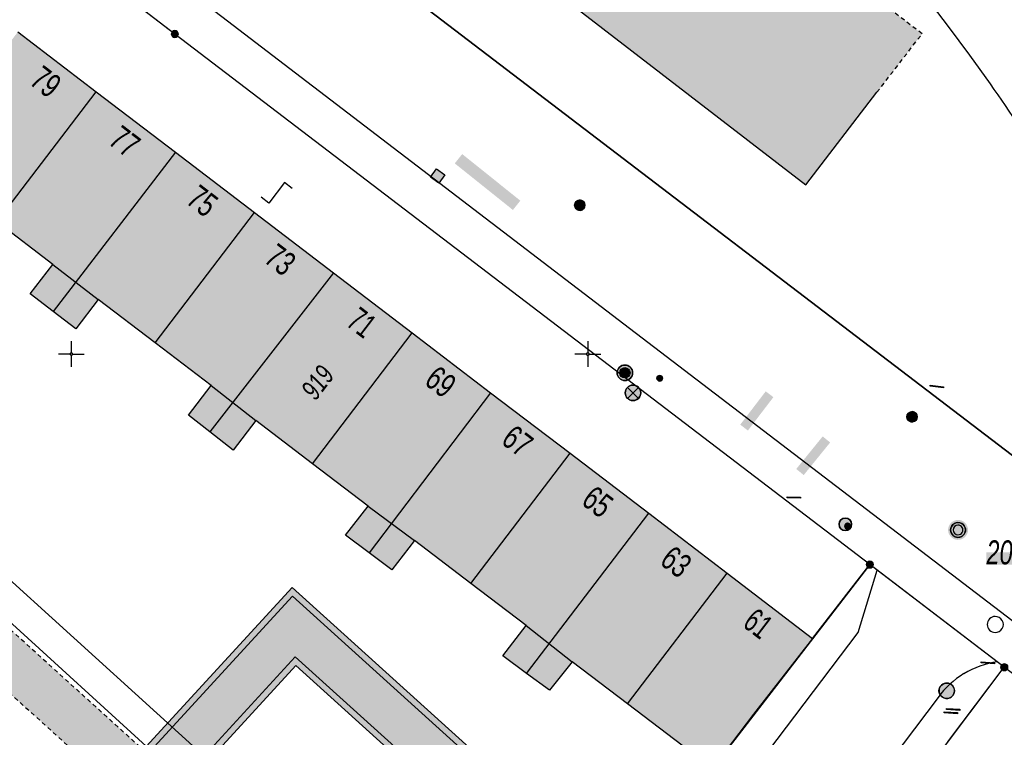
# Model space of a CAD drawing. Header units: metres. Extents: x 2695560 to 2696939, y 1260491 to 1262050.
# Tile 664 of 1005: x 2696098 to 2696146, y 1261256 to 1261291. Entities that reach past the tile are written whole.
import ezdxf

# ---------------------------------------------------------------- set-up
doc = ezdxf.new("R2010")
doc.units = ezdxf.units.M
doc.linetypes.add('AUSGEZOGEN', pattern=[0])
doc.linetypes.add('VERDECKT2_S2', pattern=[0.36, 0.2, -0.16])
for name, color, linetype in [('XR$1$AV_Flächen (EO)', 7, 'AUSGEZOGEN'), ('XR$1$AV_Gebäudeflächen (BB)', 7, 'AUSGEZOGEN'), ('XR$1$AV_Gebäudeflächen (EO)', 7, 'AUSGEZOGEN'), ('XR$1$AV_Gebäudeflächen ut.', 7, 'AUSGEZOGEN'), ('XR$1$AV_Grenzpunkte', 7, 'AUSGEZOGEN'), ('XR$1$AV_Haus-Nr.', 7, 'AUSGEZOGEN'), ('XR$1$AV_Koordinatennetzpunkte', 7, 'AUSGEZOGEN'), ('XR$1$AV_Lagefixpunkt-Nr.', 7, 'AUSGEZOGEN'), ('XR$1$AV_Lagefixpunkte', 7, 'AUSGEZOGEN'), ('XR$1$AV_Linien (BB)', 7, 'AUSGEZOGEN'), ('XR$1$AV_Linien (EO)', 7, 'AUSGEZOGEN'), ('XR$1$AV_Versicherung-Nr.', 7, 'AUSGEZOGEN'), ('XR$1$AW_LK_Einlaufschacht alt', 24, 'AUSGEZOGEN'), ('XR$1$AW_LK_Schachtdeckel', 24, 'AUSGEZOGEN'), ('XR$1$AW_LK_Zwischenpunkt', 24, 'AUSGEZOGEN'), ('XR$1$EW_LK_Bauwerk_FL_Linie_Punkt', 1, 'AUSGEZOGEN'), ('XR$1$EW_LK_Knoten', 1, 'AUSGEZOGEN'), ('XR$1$FM_LK_SW_TRASSEKNOTEN', 94, 'AUSGEZOGEN'), ('XR$1$GA_LK_Rohrleitungsteil', 32, 'AUSGEZOGEN'), ('XR$1$GA_LK_Siphon', 32, 'AUSGEZOGEN'), ('XR$1$Liegenschaftsgrenzen', 7, 'AUSGEZOGEN'), ('XR$1$PFAV', 255, 'AUSGEZOGEN'), ('XR$1$PFAW', 255, 'AUSGEZOGEN'), ('XR$1$PFEW', 255, 'AUSGEZOGEN'), ('XR$1$PFGA', 255, 'AUSGEZOGEN'), ('XR$1$PFWA', 255, 'AUSGEZOGEN'), ('XR$1$RAEW', 8, 'AUSGEZOGEN'), ('XR$1$WA_LK_Hydrant', 171, 'AUSGEZOGEN')]:
    doc.layers.add(name, color=color, linetype=linetype)
doc.styles.add('ARIAL', font='arial.ttf')

# ---------------------------------------------------------------- blocks, each defined once
blk = doc.blocks.new('COMPLEXOBJECT_510')
at = {"layer": 'XR$1$AV_Linien (BB)', "color": 7, "linetype": 'AUSGEZOGEN', "transparency": 33554687}
blk.add_lwpolyline([(6283.87, 11156.289), (6260.124, 11174.437), (6241.169, 11188.977), (6193.445, 11225.497), (6126.748, 11276.454), (6092.196, 11302.85), (6070.226, 11319.625)], dxfattribs=at)
blk = doc.blocks.new('COMPLEXOBJECT_632')
at = {"layer": 'XR$1$AV_Linien (BB)', "color": 7, "linetype": 'AUSGEZOGEN', "transparency": 33554687}
blk.add_lwpolyline([(6178.66, 11234.23), (6149.1, 11256.83), (6145.157, 11259.84)], dxfattribs=at)
blk.add_arc((6175.942, 11230.639), 4.503, 351.0898, 52.8766, dxfattribs=at)
blk = doc.blocks.new('COMPLEXOBJECT_635')
at = {"layer": 'XR$1$AV_Linien (BB)', "color": 7, "linetype": 'AUSGEZOGEN', "transparency": 33554687}
blk.add_lwpolyline([(6124.065, 11243.389), (6125.472, 11244.861), (6138.076, 11261.523), (6139.011, 11264.532)], dxfattribs=at)
for centre, radius, start, end in [((6121.16, 11245.234), 2.751, 211.4588, 237.5629), ((6121.328, 11247.022), 4.548, 286.1989, 306.9936), ((6121.164, 11245.242), 2.76, 237.5961, 262.487), ((6121.335, 11247.007), 4.532, 263.2613, 286.1708)]:
    blk.add_arc(centre, radius, start, end, dxfattribs=at)
blk = doc.blocks.new('COMPLEXOBJECT_636')
at = {"layer": 'XR$1$AV_Linien (BB)', "color": 7, "linetype": 'AUSGEZOGEN', "transparency": 33554687}
blk.add_lwpolyline([(6141.948, 11258.378), (6125.962, 11237.216), (6124.318, 11235.124), (6122.342, 11232.727)], dxfattribs=at)
for centre, radius, start, end in [((6145.444, 11255.807), 4.344, 98.3944, 121.0263), ((6145.452, 11255.817), 4.34, 121.1755, 143.833), ((6111.952, 11240.982), 13.27, 310.0564, 321.5316), ((6111.944, 11241.008), 13.295, 300.0758, 310.0102)]:
    blk.add_arc(centre, radius, start, end, dxfattribs=at)
blk = doc.blocks.new('COMPLEXOBJECT_1011')
at = {"layer": 'XR$1$AV_Linien (EO)', "color": 7, "linetype": 'AUSGEZOGEN', "transparency": 33554687}
for centre, radius, start, end in [((6068.072, 11234.336), 93.417, 35.11439, 51.97788), ((6067.959, 11234.266), 93.55, 28.88081, 35.10964)]:
    blk.add_arc(centre, radius, start, end, dxfattribs=at)
blk = doc.blocks.new('COMPLEXOBJECT_1408')
at = {"layer": 'XR$1$Liegenschaftsgrenzen', "color": 7, "linetype": 'AUSGEZOGEN', "transparency": 33554687}
blk.add_lwpolyline([(6178.66, 11234.23), (6149.1, 11256.83), (6145.157, 11259.84)], dxfattribs=at)
blk.add_arc((6175.946, 11230.641), 4.499, 319.3507, 52.9052, dxfattribs=at)
blk = doc.blocks.new('BWAV1')
at = {"layer": 'XR$1$PFAV', "transparency": 33554687}
blk.add_hatch(color=7, dxfattribs=at).paths.add_polyline_path([(0.67, 0), (0.656, 0.135), (0.616, 0.264), (0.55, 0.383), (0.462, 0.486), (0.354, 0.569), (0.233, 0.628), (0.101, 0.662), (-0.034, 0.669), (-0.168, 0.649), (-0.295, 0.602), (-0.41, 0.53), (-0.508, 0.436), (-0.586, 0.325), (-0.639, 0.201), (-0.667, 0.068), (-0.667, -0.068), (-0.639, -0.201), (-0.586, -0.325), (-0.508, -0.436), (-0.41, -0.53), (-0.295, -0.602), (-0.168, -0.649), (-0.034, -0.669), (0.101, -0.662), (0.233, -0.628), (0.354, -0.569), (0.462, -0.486), (0.55, -0.383), (0.616, -0.264), (0.656, -0.135)])
at = {"color": 7, "transparency": 33554687}
for radius, start, end in [(0.5, 91.19481, 268.80519), (0.326, 91.19481, 268.80519), (0.5, 268.80519, 91.19481), (0.326, 268.80519, 91.19481)]:
    blk.add_arc((0, 0), radius, start, end, dxfattribs=at)
at = {"layer": 'XR$1$PFAV', "transparency": 33554687}
blk.add_circle((0, 0), 0.5, dxfattribs=at)
blk = doc.blocks.new('BAV15')
at = {"layer": 'XR$1$PFAV', "transparency": 33554687}
blk.add_hatch(color=7, dxfattribs=at).paths.add_polyline_path([(0.5, 0), (0.49, 0.1), (0.46, 0.2), (0.41, 0.29), (0.34, 0.36), (0.26, 0.42), (0.17, 0.47), (0.08, 0.49), (-0.03, 0.5), (-0.13, 0.48), (-0.22, 0.45), (-0.31, 0.4), (-0.38, 0.33), (-0.44, 0.24), (-0.48, 0.15), (-0.5, 0.05), (-0.5, -0.05), (-0.48, -0.15), (-0.44, -0.24), (-0.38, -0.33), (-0.31, -0.4), (-0.22, -0.45), (-0.13, -0.48), (-0.03, -0.5), (0.08, -0.49), (0.17, -0.47), (0.26, -0.42), (0.34, -0.36), (0.41, -0.29), (0.46, -0.2), (0.49, -0.1)])
at = {"color": 7, "transparency": 33554687}
for start, end in [(90, 270), (270, 90)]:
    blk.add_arc((0, 0), 0.5, start, end, dxfattribs=at)
at = {"layer": 'XR$1$PFAV', "transparency": 33554687}
blk.add_circle((0, 0), 0.5, dxfattribs=at)
blk = doc.blocks.new('BAV2041')
at = {"color": 7, "transparency": 33554687}
for p, q in [((0, 0.5), (0, 0.05)), ((-0.05, 0), (-0.5, 0)), ((0.05, 0), (0.5, 0)), ((0, -0.05), (0, -0.5))]:
    blk.add_line(p, q, dxfattribs=at)
blk.add_circle((0, 0), 0.05, dxfattribs=at)
for start, end in [(90, 270), (270, 90)]:
    blk.add_arc((0, 0), 0.05, start, end, dxfattribs=at)
blk = doc.blocks.new('BAW2089')
at = {"layer": 'XR$1$PFAW', "transparency": 33554687}
blk.add_hatch(color=7, dxfattribs=at).paths.add_polyline_path([(-0.5, 0.5), (-0.5, -0.5), (0.5, -0.5), (0.5, 0.5)])
at = {"transparency": 33554687}
blk.add_lwpolyline([(-0.5, 0.5), (0.5, 0.5), (0.5, -0.5), (-0.5, -0.5), (-0.5, 0.5)], close=True, dxfattribs=at)
at = {"layer": 'XR$1$PFAW', "transparency": 33554687}
blk.add_lwpolyline([(-0.5, 0.5), (0.5, 0.5), (0.5, -0.5), (-0.5, -0.5), (-0.5, 0.5)], close=True, dxfattribs=at)
blk = doc.blocks.new('BAW2093')
at = {"transparency": 33554687}
blk.add_lwpolyline([(-0.375, -0.5), (0, -0.5), (0, 0.5), (0.375, 0.5)], dxfattribs=at)
blk = doc.blocks.new('BAW2082')
at = {"layer": 'XR$1$PFAW', "transparency": 33554687}
blk.add_hatch(color=7, dxfattribs=at).paths.add_polyline_path([(0.509, -0.003), (0.499, 0.098), (0.469, 0.194), (0.42, 0.283), (0.354, 0.359), (0.274, 0.421), (0.183, 0.466), (0.085, 0.491), (-0.016, 0.496), (-0.116, 0.481), (-0.211, 0.446), (-0.297, 0.392), (-0.37, 0.323), (-0.428, 0.24), (-0.468, 0.147), (-0.488, 0.047), (-0.488, -0.054), (-0.468, -0.153), (-0.428, -0.246), (-0.37, -0.329), (-0.297, -0.398), (-0.211, -0.452), (-0.116, -0.487), (-0.016, -0.502), (0.085, -0.497), (0.183, -0.472), (0.274, -0.427), (0.354, -0.366), (0.42, -0.289), (0.469, -0.2), (0.499, -0.104)])
at = {"transparency": 33554687}
for start, end in [(91.19481, 268.80519), (268.80519, 91.19481)]:
    blk.add_arc((0.01, 0), 0.5, start, end, dxfattribs=at)
at = {"layer": 'XR$1$PFAW', "transparency": 33554687}
blk.add_circle((0.009, -0.003), 0.5, dxfattribs=at)
blk = doc.blocks.new('BWA2009')
at = {"true_color": 0x000000, "transparency": 33554687}
blk.add_hatch(color=18, dxfattribs=at).paths.add_polyline_path([(0.333, 0), (0.327, 0.067), (0.306, 0.131), (0.274, 0.19), (0.23, 0.242), (0.176, 0.283), (0.116, 0.313), (0.05, 0.329), (-0.017, 0.333), (-0.084, 0.323), (-0.147, 0.299), (-0.204, 0.264), (-0.253, 0.217), (-0.291, 0.162), (-0.318, 0.1), (-0.332, 0.034), (-0.332, -0.034), (-0.318, -0.1), (-0.291, -0.162), (-0.253, -0.217), (-0.204, -0.264), (-0.147, -0.299), (-0.084, -0.323), (-0.017, -0.333), (0.05, -0.329), (0.116, -0.313), (0.176, -0.283), (0.23, -0.242), (0.274, -0.19), (0.306, -0.131), (0.327, -0.067)])
at = {"layer": 'XR$1$PFWA', "transparency": 33554687}
blk.add_hatch(color=7, dxfattribs=at).paths.add_polyline_path([(0.5, 0), (0.49, 0.101), (0.459, 0.197), (0.41, 0.286), (0.344, 0.362), (0.264, 0.424), (0.174, 0.469), (0.076, 0.494), (-0.025, 0.499), (-0.125, 0.484), (-0.22, 0.449), (-0.306, 0.395), (-0.379, 0.326), (-0.437, 0.243), (-0.477, 0.15), (-0.497, 0.051), (-0.497, -0.051), (-0.477, -0.15), (-0.437, -0.243), (-0.379, -0.326), (-0.306, -0.395), (-0.22, -0.449), (-0.125, -0.484), (-0.025, -0.499), (0.076, -0.494), (0.174, -0.469), (0.264, -0.424), (0.344, -0.362), (0.41, -0.286), (0.459, -0.197), (0.49, -0.101)])
at = {"transparency": 33554687}
blk.add_circle((0, 0), 0.333, dxfattribs=at)
for start, end in [(90, 180), (180, 270), (0, 90), (270, 0)]:
    blk.add_arc((0, 0), 0.5, start, end, dxfattribs=at)
at = {"layer": 'XR$1$PFWA', "transparency": 33554687}
blk.add_circle((0, 0), 0.5, dxfattribs=at)
blk = doc.blocks.new('BGA2013')
at = {"transparency": 33554687}
blk.add_hatch(color=36, dxfattribs=at).paths.add_polyline_path([(-0.291, -0.409), (0.352, 0.357), (0.291, 0.409), (-0.352, -0.357)])
at = {"color": 32, "transparency": 33554687}
blk.add_lwpolyline([(-0.291, -0.409), (-0.352, -0.357), (0.291, 0.409), (0.352, 0.357), (-0.291, -0.409)], close=True, dxfattribs=at)
blk = doc.blocks.new('BGA15')
at = {"layer": 'XR$1$PFGA', "transparency": 33554687}
blk.add_hatch(color=7, dxfattribs=at).paths.add_polyline_path([(0.5, 0), (0.49, 0.101), (0.459, 0.197), (0.41, 0.286), (0.344, 0.362), (0.264, 0.424), (0.174, 0.469), (0.076, 0.494), (-0.025, 0.499), (-0.125, 0.484), (-0.22, 0.449), (-0.306, 0.395), (-0.379, 0.326), (-0.437, 0.243), (-0.477, 0.15), (-0.497, 0.051), (-0.497, -0.051), (-0.477, -0.15), (-0.437, -0.243), (-0.379, -0.326), (-0.306, -0.395), (-0.22, -0.449), (-0.125, -0.484), (-0.025, -0.499), (0.076, -0.494), (0.174, -0.469), (0.264, -0.424), (0.344, -0.362), (0.41, -0.286), (0.459, -0.197), (0.49, -0.101)])
at = {"color": 32, "transparency": 33554687}
for start, end in [(91.19481, 268.80519), (268.80519, 91.19481)]:
    blk.add_arc((0, 0), 0.5, start, end, dxfattribs=at)
at = {"layer": 'XR$1$PFGA', "transparency": 33554687}
blk.add_circle((0, 0), 0.5, dxfattribs=at)
blk = doc.blocks.new('BEW15')
at = {"layer": 'XR$1$PFEW', "transparency": 33554687}
h = blk.add_hatch(color=7, dxfattribs=at)
h.paths.add_polyline_path([(-0.5, 0), (-0.497, -0.05), (-0.489, -0.1), (-0.477, -0.15), (-0.459, -0.197), (-0.437, -0.242), (-0.41, -0.285), (-0.379, -0.326), (-0.344, -0.362), (-0.306, -0.395), (-0.264, -0.424), (-0.22, -0.449), (-0.173, -0.469), (-0.125, -0.484), (-0.075, -0.494), (-0.025, -0.499), (0.026, -0.499), (0.076, -0.494), (0.126, -0.484), (0.174, -0.469), (0.22, -0.449), (0.265, -0.424), (0.306, -0.395), (0.345, -0.362), (0.38, -0.326), (0.411, -0.285), (0.437, -0.242), (0.46, -0.197), (0.477, -0.15), (0.49, -0.1), (0.498, -0.05), (0.5, 0), (0.498, 0.051), (0.49, 0.101), (0.477, 0.15), (0.46, 0.197), (0.437, 0.243), (0.411, 0.286), (0.38, 0.326), (0.345, 0.363), (0.306, 0.396), (0.265, 0.424), (0.22, 0.449), (0.174, 0.469), (0.126, 0.484), (0.076, 0.494), (0.026, 0.5), (-0.025, 0.5), (-0.075, 0.494), (-0.125, 0.484), (-0.173, 0.469), (-0.22, 0.449), (-0.264, 0.424), (-0.306, 0.396), (-0.344, 0.363), (-0.379, 0.326), (-0.41, 0.286), (-0.437, 0.243), (-0.459, 0.197), (-0.477, 0.15), (-0.489, 0.101), (-0.497, 0.051)])
h.paths.add_polyline_path([(0.01, 0.001), (0.01, 0), (0.01, -0.001), (0.01, -0.002), (0.01, -0.003), (0.009, -0.004), (0.009, -0.005), (0.009, -0.006), (0.008, -0.006), (0.007, -0.007), (0.006, -0.008), (0.006, -0.008), (0.005, -0.009), (0.004, -0.009), (0.003, -0.01), (0.002, -0.01), (0.001, -0.01), (0, -0.01), (-0.001, -0.01), (-0.002, -0.01), (-0.003, -0.009), (-0.004, -0.009), (-0.005, -0.008), (-0.006, -0.008), (-0.007, -0.007), (-0.007, -0.006), (-0.008, -0.006), (-0.008, -0.005), (-0.009, -0.004), (-0.009, -0.003), (-0.009, -0.002), (-0.01, -0.001), (-0.01, 0), (-0.01, 0.001), (-0.009, 0.002), (-0.009, 0.003), (-0.009, 0.004), (-0.008, 0.005), (-0.008, 0.006), (-0.007, 0.007), (-0.007, 0.007), (-0.006, 0.008), (-0.005, 0.009), (-0.004, 0.009), (-0.003, 0.01), (-0.002, 0.01), (-0.001, 0.01), (0, 0.01), (0.001, 0.01), (0.002, 0.01), (0.003, 0.01), (0.004, 0.01), (0.005, 0.009), (0.006, 0.009), (0.006, 0.008), (0.007, 0.007), (0.008, 0.007), (0.009, 0.006), (0.009, 0.005), (0.009, 0.004), (0.01, 0.003), (0.01, 0.002)], flags=16)
at = {"color": 1, "transparency": 33554687}
for start, end in [(0, 180), (180, 0)]:
    blk.add_arc((0, 0), 0.5, start, end, dxfattribs=at)
at = {"layer": 'XR$1$PFEW', "transparency": 33554687}
blk.add_circle((0, 0), 0.5, dxfattribs=at)
blk = doc.blocks.new('BEWLP2549_S')
at = {"layer": 'XR$1$PFEW', "transparency": 33554687}
blk.add_hatch(color=7, dxfattribs=at).paths.add_polyline_path([(0.5, 0), (0.49, 0.101), (0.459, 0.197), (0.41, 0.286), (0.344, 0.362), (0.264, 0.424), (0.174, 0.469), (0.076, 0.494), (-0.025, 0.499), (-0.125, 0.484), (-0.22, 0.449), (-0.306, 0.395), (-0.379, 0.326), (-0.437, 0.243), (-0.477, 0.15), (-0.497, 0.051), (-0.497, -0.051), (-0.477, -0.15), (-0.437, -0.243), (-0.379, -0.326), (-0.306, -0.395), (-0.22, -0.449), (-0.125, -0.484), (-0.025, -0.499), (0.076, -0.494), (0.174, -0.469), (0.264, -0.424), (0.344, -0.362), (0.41, -0.286), (0.459, -0.197), (0.49, -0.101)])
at = {"color": 1, "transparency": 33554687}
for p, q in [((0.354, -0.354), (-0.354, 0.354)), ((-0.354, -0.354), (0.354, 0.354))]:
    blk.add_line(p, q, dxfattribs=at)
for start, end in [(91.38095, 268.61905), (268.61905, 91.38095)]:
    blk.add_arc((0, 0), 0.5, start, end, dxfattribs=at)
at = {"layer": 'XR$1$PFEW', "transparency": 33554687}
blk.add_circle((0, 0), 0.5, dxfattribs=at)
blk = doc.blocks.new('BEW957')
at = {"layer": 'XR$1$RAEW', "transparency": 33554687}
blk.add_hatch(color=1, dxfattribs=at).paths.add_polyline_path([(-0.5, 0), (-0.5, -0.05), (-0.49, -0.1), (-0.48, -0.15), (-0.46, -0.2), (-0.44, -0.24), (-0.41, -0.29), (-0.38, -0.33), (-0.34, -0.36), (-0.31, -0.4), (-0.26, -0.42), (-0.22, -0.45), (-0.17, -0.47), (-0.13, -0.48), (-0.08, -0.49), (-0.03, -0.5), (0.03, -0.5), (0.08, -0.49), (0.13, -0.48), (0.17, -0.47), (0.22, -0.45), (0.26, -0.42), (0.31, -0.4), (0.34, -0.36), (0.38, -0.33), (0.41, -0.29), (0.44, -0.24), (0.46, -0.2), (0.48, -0.15), (0.49, -0.1), (0.5, -0.05), (0.5, 0), (0.5, 0.05), (0.49, 0.1), (0.48, 0.15), (0.46, 0.2), (0.44, 0.24), (0.41, 0.29), (0.38, 0.33), (0.34, 0.36), (0.31, 0.4), (0.26, 0.42), (0.22, 0.45), (0.17, 0.47), (0.13, 0.48), (0.08, 0.49), (0.03, 0.5), (-0.03, 0.5), (-0.08, 0.49), (-0.13, 0.48), (-0.17, 0.47), (-0.22, 0.45), (-0.26, 0.42), (-0.31, 0.4), (-0.34, 0.36), (-0.38, 0.33), (-0.41, 0.29), (-0.44, 0.24), (-0.46, 0.2), (-0.48, 0.15), (-0.49, 0.1), (-0.5, 0.05)])
at = {"color": 1, "transparency": 33554687}
for start, end in [(90, 180), (180, 270), (0, 90), (270, 0)]:
    blk.add_arc((0, 0), 0.5, start, end, dxfattribs=at)
at = {"layer": 'XR$1$RAEW', "color": 1, "transparency": 33554687}
blk.add_circle((0, 0), 0.5, dxfattribs=at)
blk = doc.blocks.new('BWFM16')
at = {"color": 94, "transparency": 33554687}
for start, end in [(91.19481, 268.80519), (268.80519, 91.19481)]:
    blk.add_arc((0.01, 0), 0.5, start, end, dxfattribs=at)

msp = doc.modelspace()

# ---------------------------------------------------------------- hatches: boundary and pattern name
at = {"transparency": 33554687}
for points in [[(2696119.889, 1261284.488), (2696119.529, 1261284.038), (2696122.343, 1261281.784), (2696122.703, 1261282.234)], [(2696102.108, 1261283.684), (2696101.28, 1261282.602), (2696105.69, 1261279.23), (2696106.518, 1261280.312)], [(2696133.347, 1261271.392), (2696133.717, 1261271.108), (2696134.95, 1261272.722), (2696134.58, 1261273.005)], [(2696136.057, 1261269.247), (2696136.419, 1261268.953), (2696137.698, 1261270.53), (2696137.337, 1261270.823)], [(2696145.263, 1261265.217), (2696145.263, 1261264.614), (2696149.193, 1261264.614), (2696149.193, 1261265.217)], [(2696128.763, 1261263.313), (2696127.956, 1261262.215), (2696132.43, 1261258.928), (2696133.237, 1261260.026)]]:
    msp.add_hatch(color=7, dxfattribs=at).paths.add_polyline_path(points)
at = {"layer": 'XR$1$AV_Gebäudeflächen (BB)', "true_color": 0xd2d2d2, "transparency": 33554687}
for points in [[(2696102.173, 1261287.509), (2696098.386, 1261290.4), (2696092.442, 1261282.717), (2696093.555, 1261281.856), (2696094.648, 1261283.288), (2696097.368, 1261281.213)], [(2696100.095, 1261276.862), (2696106.018, 1261284.576), (2696102.173, 1261287.509), (2696097.368, 1261281.213), (2696100.071, 1261279.15), (2696098.979, 1261277.719)], [(2696100.095, 1261276.862), (2696101.185, 1261276.025), (2696102.277, 1261277.456), (2696105.023, 1261275.36), (2696109.834, 1261281.664), (2696106.018, 1261284.576)], [(2696105.023, 1261275.36), (2696107.742, 1261273.285), (2696106.642, 1261271.849), (2696107.671, 1261271.047), (2696113.665, 1261278.74), (2696109.834, 1261281.664)], [(2696107.671, 1261271.047), (2696108.812, 1261270.158), (2696109.904, 1261271.589), (2696112.642, 1261269.499), (2696117.475, 1261275.833), (2696113.665, 1261278.74)], [(2696115.393, 1261265.183), (2696121.265, 1261272.94), (2696117.475, 1261275.833), (2696112.642, 1261269.499), (2696115.337, 1261267.443), (2696114.247, 1261266.051)], [(2696121.265, 1261272.94), (2696115.393, 1261265.183), (2696116.481, 1261264.36), (2696117.573, 1261265.791), (2696120.3, 1261263.71), (2696125.107, 1261270.009)], [(2696123.005, 1261259.355), (2696128.916, 1261267.102), (2696125.107, 1261270.009), (2696120.3, 1261263.71), (2696122.979, 1261261.665), (2696121.859, 1261260.197)], [(2696127.883, 1261257.882), (2696132.71, 1261264.207), (2696128.916, 1261267.102), (2696123.005, 1261259.355), (2696124.117, 1261258.538), (2696125.213, 1261259.919)], [(2696130.885, 1261253.303), (2696133.995, 1261257.378), (2696136.848, 1261261.049), (2696132.71, 1261264.207), (2696127.883, 1261257.882), (2696130.578, 1261255.825), (2696129.498, 1261254.41)]]:
    msp.add_hatch(color=254, dxfattribs=at).paths.add_polyline_path(points)
at = {"layer": 'XR$1$AV_Gebäudeflächen (EO)', "true_color": 0xebebeb, "transparency": 33554687}
for points in [[(2696125.3, 1261291.641), (2696136.521, 1261283.003), (2696139.965, 1261287.477), (2696142.146, 1261290.309), (2696136.637, 1261294.55), (2696130.933, 1261298.844)], [(2696096.019, 1261263.291), (2696094.493, 1261261.568), (2696104.856, 1261252.175), (2696106.434, 1261253.855)]]:
    msp.add_hatch(color=7, dxfattribs=at).paths.add_polyline_path(points)
at = {"layer": 'XR$1$AV_Gebäudeflächen ut.', "true_color": 0xf5f5f5, "transparency": 33554687}
msp.add_hatch(color=7, dxfattribs=at).paths.add_polyline_path([(2696101.519, 1261252.463), (2696103.515, 1261250.652), (2696111.831, 1261259.736), (2696122.689, 1261249.917), (2696122.328, 1261249.519), (2696127.178, 1261245.131), (2696127.539, 1261245.53), (2696140.887, 1261233.457), (2696147.868, 1261240.824), (2696162.202, 1261259.46), (2696178.448, 1261277.29), (2696176.3, 1261278.968), (2696160.085, 1261261.12), (2696145.822, 1261242.57), (2696140.724, 1261237.224), (2696128.626, 1261248.169), (2696111.661, 1261263.518)])

# ---------------------------------------------------------------- linework, layer by layer
at = {"layer": 'XR$1$AV_Flächen (EO)', "color": 7, "linetype": 'VERDECKT2_S2', "transparency": 33554687}
msp.add_lwpolyline([(2696139.965, 1261287.477), (2696142.146, 1261290.309), (2696136.637, 1261294.55), (2696130.933, 1261298.844)], dxfattribs=at)
at = {"layer": 'XR$1$AV_Flächen (EO)', "color": 7, "linetype": 'AUSGEZOGEN', "transparency": 33554687}
for points in [[(2696125.3, 1261291.641), (2696136.521, 1261283.003), (2696139.965, 1261287.477)], [(2696176.3, 1261278.968), (2696160.085, 1261261.12), (2696145.822, 1261242.57), (2696140.724, 1261237.224), (2696128.626, 1261248.169), (2696111.661, 1261263.518), (2696101.519, 1261252.463)], [(2696101.519, 1261252.463), (2696103.515, 1261250.652), (2696111.831, 1261259.736), (2696122.689, 1261249.917), (2696122.328, 1261249.519), (2696127.178, 1261245.131), (2696127.539, 1261245.53), (2696140.887, 1261233.457), (2696147.868, 1261240.824), (2696162.202, 1261259.46), (2696178.448, 1261277.29)]]:
    msp.add_lwpolyline(points, dxfattribs=at)
at = {"layer": 'XR$1$AV_Flächen (EO)', "color": 7, "linetype": 'VERDECKT2_S2', "transparency": 33554687}
msp.add_lwpolyline([(2696096.019, 1261263.291), (2696094.493, 1261261.568), (2696104.856, 1261252.175), (2696106.434, 1261253.855), (2696096.019, 1261263.291)], close=True, dxfattribs=at)
at = {"layer": 'XR$1$AV_Linien (BB)', "color": 7, "linetype": 'AUSGEZOGEN', "transparency": 33554687}
for p, q in [((2696098.386, 1261290.4), (2696102.173, 1261287.509)), ((2696097.368, 1261281.213), (2696102.173, 1261287.509)), ((2696102.173, 1261287.509), (2696106.018, 1261284.576)), ((2696106.018, 1261284.576), (2696100.095, 1261276.862)), ((2696106.018, 1261284.576), (2696109.834, 1261281.664)), ((2696105.023, 1261275.36), (2696109.834, 1261281.664)), ((2696109.834, 1261281.664), (2696113.665, 1261278.74)), ((2696113.665, 1261278.74), (2696107.671, 1261271.047)), ((2696113.665, 1261278.74), (2696117.475, 1261275.833)), ((2696112.642, 1261269.499), (2696117.475, 1261275.833)), ((2696117.475, 1261275.833), (2696121.265, 1261272.94)), ((2696121.265, 1261272.94), (2696115.393, 1261265.183)), ((2696121.265, 1261272.94), (2696125.107, 1261270.009)), ((2696120.3, 1261263.71), (2696125.107, 1261270.009)), ((2696125.107, 1261270.009), (2696128.916, 1261267.102)), ((2696123.005, 1261259.355), (2696128.916, 1261267.102)), ((2696128.916, 1261267.102), (2696132.71, 1261264.207)), ((2696136.848, 1261261.049), (2696139.621, 1261264.617)), ((2696139.981, 1261264.342), (2696139.621, 1261264.617)), ((2696145.78, 1261259.915), (2696139.981, 1261264.342)), ((2696127.883, 1261257.882), (2696132.71, 1261264.207)), ((2696132.71, 1261264.207), (2696136.848, 1261261.049)), ((2696143.4, 1261256.042), (2696146.127, 1261259.65)), ((2696146.127, 1261259.65), (2696145.78, 1261259.915))]:
    msp.add_line(p, q, dxfattribs=at)
for points in [[(2696269.008, 1261176.336), (2696243.37, 1261195.95), (2696229.69, 1261206.34), (2696199.34, 1261229.56), (2696155.24, 1261263.25), (2696111.08, 1261296.95), (2696073.42, 1261325.66)], [(2696139.621, 1261264.617), (2696105.98, 1261290.3), (2696097.041, 1261297.141)], [(2696100.095, 1261276.862), (2696098.979, 1261277.719), (2696100.071, 1261279.15), (2696097.368, 1261281.213)], [(2696105.023, 1261275.36), (2696102.277, 1261277.456), (2696101.185, 1261276.025), (2696100.095, 1261276.862)], [(2696107.671, 1261271.047), (2696106.642, 1261271.849), (2696107.742, 1261273.285), (2696105.023, 1261275.36)], [(2696112.642, 1261269.499), (2696109.904, 1261271.589), (2696108.812, 1261270.158), (2696107.671, 1261271.047)], [(2696115.393, 1261265.183), (2696114.247, 1261266.051), (2696115.337, 1261267.443), (2696112.642, 1261269.499)], [(2696120.3, 1261263.71), (2696117.573, 1261265.791), (2696116.481, 1261264.36), (2696115.393, 1261265.183)], [(2696088.872, 1261264.47), (2696089.939, 1261265.645), (2696094.329, 1261261.659), (2696096.082, 1261263.589), (2696106.622, 1261253.98), (2696109.054, 1261251.749), (2696119.496, 1261243.827)], [(2696123.005, 1261259.355), (2696121.859, 1261260.197), (2696122.979, 1261261.665), (2696120.3, 1261263.71)], [(2696136.848, 1261261.049), (2696133.995, 1261257.378), (2696130.885, 1261253.303)], [(2696127.883, 1261257.882), (2696125.213, 1261259.919), (2696124.117, 1261258.538), (2696123.005, 1261259.355)], [(2696130.885, 1261253.303), (2696129.498, 1261254.41), (2696130.578, 1261255.825), (2696127.883, 1261257.882)]]:
    msp.add_lwpolyline(points, dxfattribs=at)
at = {"layer": 'XR$1$AV_Linien (EO)', "color": 7, "linetype": 'AUSGEZOGEN', "transparency": 33554687}
for p, q in [((2696100.071, 1261279.15), (2696102.277, 1261277.456)), ((2696107.742, 1261273.285), (2696109.904, 1261271.589)), ((2696115.337, 1261267.443), (2696117.573, 1261265.791)), ((2696122.979, 1261261.665), (2696125.213, 1261259.919))]:
    msp.add_line(p, q, dxfattribs=at)
for points in [[(2696101.741, 1261252.262), (2696111.681, 1261263.096), (2696128.425, 1261247.947), (2696140.739, 1261236.806), (2696146.05, 1261242.375), (2696160.315, 1261260.927), (2696176.537, 1261278.782)], [(2696103.292, 1261250.854), (2696111.811, 1261260.158), (2696123.112, 1261249.938), (2696122.752, 1261249.54), (2696127.157, 1261245.555), (2696127.518, 1261245.954), (2696140.871, 1261233.876), (2696147.64, 1261241.019), (2696161.972, 1261259.653), (2696178.21, 1261277.474)]]:
    msp.add_lwpolyline(points, dxfattribs=at)
at = {"layer": 'XR$1$Liegenschaftsgrenzen', "color": 7, "linetype": 'AUSGEZOGEN', "transparency": 33554687}
for p, q in [((2696146.127, 1261259.65), (2696139.621, 1261264.617)), ((2696132.076, 1261241.06), (2696146.127, 1261259.65))]:
    msp.add_line(p, q, dxfattribs=at)
for points in [[(2696073.42, 1261325.66), (2696111.08, 1261296.95), (2696155.24, 1261263.25), (2696199.34, 1261229.56), (2696229.69, 1261206.34), (2696243.089, 1261196.163)], [(2696139.621, 1261264.617), (2696105.98, 1261290.3), (2696070.199, 1261317.683)], [(2696109.13, 1261253.788), (2696097.056, 1261264.727), (2696095.29, 1261262.778), (2696057.263, 1261297.155), (2696055.005, 1261294.997), (2696045.902, 1261303.349), (2696044.104, 1261301.665), (2696040.748, 1261304.246)], [(2696139.621, 1261264.617), (2696130.192, 1261252.403), (2696119.829, 1261244.094), (2696109.13, 1261253.788)]]:
    msp.add_lwpolyline(points, dxfattribs=at)

# ---------------------------------------------------------------- block references
at = {"layer": 'XR$1$AV_Grenzpunkte', "color": 7, "linetype": 'AUSGEZOGEN', "lineweight": -3, "transparency": 33554687, "xscale": 0.3249999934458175, "yscale": 0.3249999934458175}
for p in [(2696105.98, 1261290.3), (2696139.621, 1261264.617), (2696146.127, 1261259.65)]:
    msp.add_blockref('BAV15', p, dxfattribs=at)
at = {"layer": 'XR$1$AV_Koordinatennetzpunkte', "color": 7, "linetype": 'AUSGEZOGEN', "lineweight": -3, "transparency": 33554687, "xscale": 1.25, "yscale": 1.25}
for p in [(2696100.97, 1261274.81), (2696125.97, 1261274.81)]:
    msp.add_blockref('BAV2041', p, dxfattribs=at)
at = {"layer": 'XR$1$AV_Lagefixpunkte', "color": 7, "linetype": 'AUSGEZOGEN', "lineweight": -3, "transparency": 33554687, "xscale": 0.7199999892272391, "yscale": 0.7199999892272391}
msp.add_blockref('BWAV1', (2696143.889, 1261266.298, 437.282), dxfattribs=at)
at = {"layer": 'XR$1$AV_Linien (BB)', "color": 7, "linetype": 'AUSGEZOGEN', "lineweight": -3, "transparency": 33554687}
for name in ['COMPLEXOBJECT_510', 'COMPLEXOBJECT_635', 'COMPLEXOBJECT_636', 'COMPLEXOBJECT_632']:
    msp.add_blockref(name, (2690000.97, 1249999.81), dxfattribs=at)
at = {"layer": 'XR$1$AV_Linien (EO)', "color": 7, "linetype": 'AUSGEZOGEN', "lineweight": -3, "transparency": 33554687}
msp.add_blockref('COMPLEXOBJECT_1011', (2690000.97, 1249999.81), dxfattribs=at)
at = {"layer": 'XR$1$AW_LK_Einlaufschacht alt', "color": 24, "linetype": 'AUSGEZOGEN', "lineweight": -3, "transparency": 33554687, "xscale": 0.5000000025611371, "yscale": 0.5000000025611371, "rotation": 323.083044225}
msp.add_blockref('BAW2089', (2696118.701, 1261283.428), dxfattribs=at)
at = {"layer": 'XR$1$AW_LK_Schachtdeckel', "color": 24, "linetype": 'AUSGEZOGEN', "lineweight": -3, "transparency": 33554687, "xscale": 0.7499999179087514, "yscale": 0.7499999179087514, "rotation": 323.237430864}
msp.add_blockref('BAW2082', (2696143.335, 1261258.516), dxfattribs=at)
at = {"layer": 'XR$1$AW_LK_Zwischenpunkt', "color": 24, "linetype": 'AUSGEZOGEN', "lineweight": -3, "transparency": 33554687, "xscale": 1.250000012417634, "yscale": 1.250000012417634, "rotation": 142.748421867}
msp.add_blockref('BAW2093', (2696110.91, 1261282.613), dxfattribs=at)
at = {"layer": 'XR$1$EW_LK_Bauwerk_FL_Linie_Punkt', "color": 1, "linetype": 'AUSGEZOGEN', "lineweight": -3, "transparency": 33554687, "xscale": 0.5999999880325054, "yscale": 0.5999999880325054}
msp.add_blockref('BEW15', (2696138.431, 1261266.569), dxfattribs=at)
at = {"layer": 'XR$1$EW_LK_Knoten', "color": 1, "linetype": 'AUSGEZOGEN', "lineweight": -3, "transparency": 33554687}
for name, p, xscale, yscale in [('BEW957', (2696129.448, 1261273.636), 0.2749999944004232, 0.2749999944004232), ('BEWLP2549_S', (2696128.154, 1261272.931), 0.749999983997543, 0.749999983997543), ('BEW957', (2696138.545, 1261266.483), 0.2749999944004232, 0.2749999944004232)]:
    msp.add_blockref(name, p, dxfattribs=dict(at, xscale=xscale, yscale=yscale))
at = {"layer": 'XR$1$EW_LK_Knoten', "color": 1, "linetype": 'AUSGEZOGEN', "lineweight": -3, "transparency": 33554687, "xscale": 0.2749999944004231, "yscale": 0.2749999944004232, "rotation": 276.5925}
msp.add_blockref('BEW957', (2696138.545, 1261266.483), dxfattribs=at)
at = {"layer": 'XR$1$FM_LK_SW_TRASSEKNOTEN', "color": 94, "linetype": 'AUSGEZOGEN', "lineweight": -3, "transparency": 33554687, "xscale": 0.7769024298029, "yscale": 0.7769024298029}
msp.add_blockref('BWFM16', (2696145.686, 1261261.72), dxfattribs=at)
at = {"layer": 'XR$1$GA_LK_Rohrleitungsteil', "color": 32, "linetype": 'AUSGEZOGEN', "lineweight": -3, "transparency": 33554687}
for p, xscale, yscale, rotation in [((2696142.858, 1261273.237), 0.6499999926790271, 0.649999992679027, 302.6349), ((2696135.94, 1261267.864), 0.6499999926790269, 0.6499999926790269, 128.8098), ((2696145.329, 1261259.863), 0.6499999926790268, 0.6499999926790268, 306), ((2696143.537, 1261257.451), 0.6499999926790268, 0.6499999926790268, 306), ((2696143.656, 1261257.611), 0.6499999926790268, 0.6499999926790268, 306)]:
    msp.add_blockref('BGA2013', p, dxfattribs=dict(at, xscale=xscale, yscale=yscale, rotation=rotation))
at = {"layer": 'XR$1$GA_LK_Siphon', "color": 32, "linetype": 'AUSGEZOGEN', "lineweight": -3, "transparency": 33554687, "yscale": 0.4999999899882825}
for p, xscale, rotation in [((2696125.582, 1261282.011), 0.4999999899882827, 142.7597999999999), ((2696141.663, 1261271.773), 0.4999999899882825, 52.29900000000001)]:
    msp.add_blockref('BGA15', p, dxfattribs=dict(at, xscale=xscale, rotation=rotation))
at = {"layer": 'XR$1$Liegenschaftsgrenzen', "color": 7, "linetype": 'AUSGEZOGEN', "lineweight": -3, "transparency": 33554687}
msp.add_blockref('COMPLEXOBJECT_1408', (2690000.97, 1249999.81), dxfattribs=at)
at = {"layer": 'XR$1$WA_LK_Hydrant', "color": 171, "linetype": 'AUSGEZOGEN', "lineweight": -3, "transparency": 33554687, "xscale": 0.7499999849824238, "yscale": 0.7499999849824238}
msp.add_blockref('BWA2009', (2696127.764, 1261273.902), dxfattribs=at)

# ---------------------------------------------------------------- texts
at = {"layer": 'XR$1$AV_Haus-Nr.', "color": 7, "transparency": 33554687, "char_height": 1.1621, "attachment_point": 2, "rotation": 322.6527, "style": 'ARIAL'}
for s, insert, width in [('\\W0.70;79', (2696100.092, 1261288.45), 1.68109), ('\\W0.70;77', (2696103.908, 1261285.555), 1.68109), ('\\W0.70;75', (2696107.67, 1261282.685), 1.68109), ('\\W0.70;73', (2696111.446, 1261279.84), 1.68109), ('\\W0.64;71', (2696115.383, 1261276.796), 1.59081), ('\\W0.70;69', (2696119.205, 1261273.931), 1.68109), ('\\W0.70;67', (2696122.922, 1261271.064), 1.68109), ('\\W0.70;65', (2696126.804, 1261268.125), 1.68109), ('\\W0.70;63', (2696130.601, 1261265.22), 1.68109), ('\\W0.64;61', (2696134.572, 1261262.232), 1.59081)]:
    msp.add_mtext(s, dxfattribs=dict(at, insert=insert, width=width))
at = {"layer": 'XR$1$AV_Lagefixpunkt-Nr.', "color": 7, "transparency": 33554687, "insert": (2696145.263, 1261264.614), "char_height": 1.1621, "width": 5.50234, "attachment_point": 7, "style": 'ARIAL'}
msp.add_mtext('\\A1;{\\fArial|i1|b0;\\H1.162102;\\W0.700000;\\C7;20103050}\\P', dxfattribs=at)
at = {"layer": 'XR$1$AV_Versicherung-Nr.', "color": 7, "transparency": 33554687, "insert": (2696112.895, 1261273.435), "char_height": 0.96842, "width": 1.92219, "attachment_point": 5, "rotation": 52.6527, "style": 'ARIAL'}
msp.add_mtext('\\A1;{\\fArial|i1|b0;\\H0.968418;\\W0.700000;\\C7;919}\\P', dxfattribs=at)

doc.saveas('drawing.dxf')
